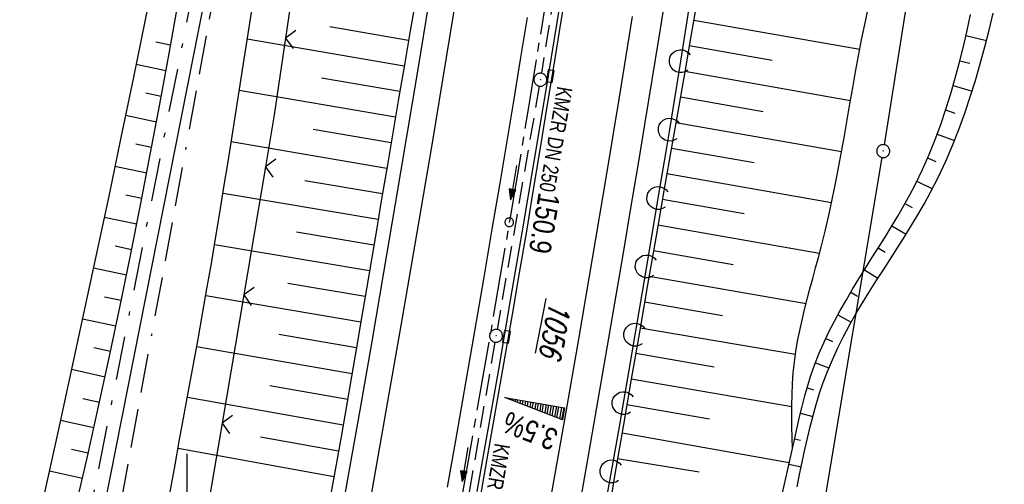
# Model space of a CAD drawing. Extents: x 510526 to 513920, y 467229 to 478797.
# Tile 268 of 467: x 511881 to 511994, y 474201 to 474255. Entities that reach past the tile are written whole.
import ezdxf

# ---------------------------------------------------------------- set-up
doc = ezdxf.new("R2010")
doc.units = 0
doc.header["$LTSCALE"] = 10
doc.header["$MEASUREMENT"] = 0
for name, pattern in [('ACAD_ISO16W100', [73, 15, -6.5, 15, -6.5, 15, -7, 1, -7]), ('ACHSE', [5.5, 4, -0.5, 0.5, -0.5]), ('LT00', [0]), ('LT08', [0.42, 0.2, -0.1, 0.02, -0.1]), ('STRICHLINIE2', [0.375, 0.25, -0.125])]:
    doc.linetypes.add(name, pattern=pattern)
doc.layers.get('0').update_dxf_attribs({"linetype": 'LT00'})
for name, color, linetype in [('-AX-020', 250, 'ACHSE'), ('-Halt-Pfeil', 4, 'LT00'), ('-Haltung', 182, 'STRICHLINIE2'), ('-Haltungsbeschriftung', 182, 'LT00'), ('-QUE-20O', 11, 'LT00'), ('-ST-20-1', 250, 'LT00'), ('BAB-KABEL', 220, 'ACAD_ISO16W100'), ('DFK_AB_FLNR', 7, 'Continuous'), ('DFK_AB_L', 21, 'LT00'), ('DFK_AB_P', 7, 'LT00'), ('GEMEINDEGRENZE', 3, 'LT08'), ('V91_AFBR_BAB', 250, 'LT00'), ('V91_BOESCH', 250, 'LT00'), ('V91_BOSCHUNG', 250, 'LT00'), ('V91_KA_PRUF', 182, 'LT00'), ('V91_LAERM', 11, 'LT00'), ('V91_LD_MARK', 2, 'LT00'), ('V91_RASTER', 250, 'LT00'), ('V91_RINNE', 182, 'LT00'), ('V91_SINKK', 182, 'LT00'), ('V91_ZAUN', 40, 'LT00')]:
    doc.layers.add(name, color=color, linetype=linetype)
doc.styles.add('Beschrift', font='ARIAL.TTF')
doc.styles.add('Haltungsbeschriftung', font='ARIAL.TTF', dxfattribs={"width": 0.75})
doc.styles.get("Standard").update_dxf_attribs({"font": 'romans.shx'})

# ---------------------------------------------------------------- blocks, each defined once
blk = doc.blocks.new('SYMB0003')
at = {"color": 0, "linetype": 'ByBlock'}
for p, q in [((-0.015712, 0), (0.010166, 0.012015)), ((0, -0.021257), (-0.015712, 0)), ((0.010166, 0.012015), (0, -0.021257))]:
    blk.add_line(p, q, dxfattribs=at)
for points in [[(-0.031395, 0.499013), (-0.093691, 0.491144), (-0.154509, 0.475528), (-0.21289, 0.452414), (-0.267913, 0.422164), (-0.318712, 0.385257), (-0.364484, 0.342274), (-0.404509, 0.293893), (-0.438154, 0.240877), (-0.464888, 0.184062), (-0.484292, 0.124345), (-0.496058, 0.062667), (-0.5, 0)], [(-0.5, 0), (-0.496058, -0.062667), (-0.484292, -0.124345), (-0.464888, -0.184062), (-0.438154, -0.240877), (-0.404509, -0.293893), (-0.364485, -0.342274), (-0.318712, -0.385257), (-0.267914, -0.422164), (-0.21289, -0.452414), (-0.154509, -0.475529), (-0.093691, -0.491144), (-0.031395, -0.499014), (0.031395, -0.499014)], [(0.5, 0), (0.496057, 0.062667), (0.484292, 0.124345), (0.464888, 0.184062), (0.438153, 0.240877), (0.404509, 0.293893), (0.364484, 0.342274), (0.318712, 0.385257), (0.267913, 0.422164), (0.21289, 0.452414), (0.154509, 0.475528), (0.093691, 0.491144), (0.031395, 0.499013), (-0.031395, 0.499013)], [(0.031395, -0.499014), (0.093691, -0.491144), (0.154509, -0.475529), (0.21289, -0.452414), (0.267914, -0.422164), (0.318712, -0.385257), (0.364485, -0.342274), (0.404509, -0.293893), (0.438154, -0.240877), (0.464889, -0.184062), (0.484292, -0.124345), (0.496058, -0.062667), (0.5, 0)]]:
    blk.add_lwpolyline(points, dxfattribs=at)
blk = doc.blocks.new('SYMB0002')
at = {"color": 0, "linetype": 'ByBlock'}
for points in [[(-0.031395, 0.499013), (-0.093691, 0.491144), (-0.154509, 0.475528), (-0.21289, 0.452414), (-0.267913, 0.422164), (-0.318712, 0.385257), (-0.364484, 0.342274), (-0.404509, 0.293893), (-0.438154, 0.240877), (-0.464888, 0.184062), (-0.484292, 0.124345), (-0.496058, 0.062667), (-0.5, 0)], [(-0.5, 0), (-0.496058, -0.062667), (-0.484292, -0.124345), (-0.464888, -0.184062), (-0.438154, -0.240877), (-0.404509, -0.293893), (-0.364485, -0.342274), (-0.318712, -0.385257), (-0.267914, -0.422164), (-0.21289, -0.452414), (-0.154509, -0.475529), (-0.093691, -0.491144), (-0.031395, -0.499014), (0.031395, -0.499014)], [(0.5, 0), (0.496057, 0.062667), (0.484292, 0.124345), (0.464888, 0.184062), (0.438153, 0.240877), (0.404509, 0.293893), (0.364484, 0.342274), (0.318712, 0.385257), (0.267913, 0.422164), (0.21289, 0.452414), (0.154509, 0.475528), (0.093691, 0.491144), (0.031395, 0.499013), (-0.031395, 0.499013)], [(0.031395, -0.499014), (0.093691, -0.491144), (0.154509, -0.475529), (0.21289, -0.452414), (0.267914, -0.422164), (0.318712, -0.385257), (0.364485, -0.342274), (0.404509, -0.293893), (0.438154, -0.240877), (0.464889, -0.184062), (0.484292, -0.124345), (0.496058, -0.062667), (0.5, 0)]]:
    blk.add_lwpolyline(points, dxfattribs=at)
blk = doc.blocks.new('SYMB0652')
at = {"color": 0, "linetype": 'ByBlock'}
blk.add_lwpolyline([(-0.15, -0.075), (0.15, -0.075), (0.15, 0.075), (-0.15, 0.075), (-0.15, -0.075)], dxfattribs=at)
blk = doc.blocks.new('SYMB0024')
at = {"color": 0, "linetype": 'ByBlock'}
for p, q in [((-0.5, 0.5), (0, 0)), ((0, 0), (0.5, 0.5))]:
    blk.add_line(p, q, dxfattribs=at)
blk = doc.blocks.new('SYMB7122')
at = {"color": 0, "linetype": 'ByBlock'}
for points in [[(-0.109975, -0.002365), (-0.106745, 0.026562), (-0.096041, 0.053629), (-0.078613, 0.076941), (-0.055681, 0.094866), (-0.028851, 0.106149), (0, 0.11)], [(0, 0.11), (0.028851, 0.106149), (0.055681, 0.094866), (0.078613, 0.076941), (0.096041, 0.053629), (0.106745, 0.026562), (0.109975, -0.002365)], [(-0.075234, -0.080249), (-0.093647, -0.057708), (-0.105504, -0.031126), (-0.109975, -0.002365)], [(0.109975, -0.002365), (0.105504, -0.031126), (0.093647, -0.057708), (0.075234, -0.080249)]]:
    blk.add_lwpolyline(points, dxfattribs=at)
blk = doc.blocks.new('SYMB0070')
at = {"color": 0, "linetype": 'ByBlock'}
for p, q in [((-0.5, 0), (0.2, 0)), ((0.5, 0), (0.2, 0.1)), ((0.2, 0.1), (0.2, 0)), ((0.468, 0), (0.21, 0.086)), ((0.21, 0.086), (0.21, -0.086)), ((0.21, -0.086), (0.468, 0)), ((0.22, -0.072), (0.437, 0)), ((0.23, -0.058), (0.405, 0)), ((0.24, -0.045), (0.374, 0)), ((0.342, 0), (0.25, 0.031)), ((0.25, 0.031), (0.25, -0.031)), ((0.25, -0.031), (0.342, 0)), ((0.26, -0.017), (0.31, 0)), ((0.27, -0.003), (0.279, 0))]:
    blk.add_line(p, q, dxfattribs=at)
for points in [[(0.2, 0), (0.2, -0.1), (0.5, 0)], [(0.437, 0), (0.22, 0.072), (0.22, -0.072)], [(0.405, 0), (0.23, 0.058), (0.23, -0.058)], [(0.374, 0), (0.24, 0.045), (0.24, -0.045)], [(0.31, 0), (0.26, 0.017), (0.26, -0.017)], [(0.279, 0), (0.27, 0.003), (0.27, -0.003)]]:
    blk.add_lwpolyline(points, dxfattribs=at)

msp = doc.modelspace()

# ---------------------------------------------------------------- linework, layer by layer
at = {"layer": '-AX-020', "ltscale": 0.2, "flags": 128}
msp.add_lwpolyline([(513881.72, 478796.97), (513877.87, 478787.35), (513870.37, 478768.8), (513862.79, 478750.28), (513855.14, 478731.79), (513847.41, 478713.32), (513839.61, 478694.89), (513831.74, 478676.49), (513823.79, 478658.13), (513815.77, 478639.79), (513807.68, 478621.49), (513799.51, 478603.22), (513791.27, 478584.98), (513782.96, 478566.77), (513774.58, 478548.6), (513766.12, 478530.46), (513757.59, 478512.36), (513748.99, 478494.29), (513740.31, 478476.25), (513731.57, 478458.25), (513722.75, 478440.29), (513713.86, 478422.36), (513704.9, 478404.46), (513695.86, 478386.6), (513686.76, 478368.78), (513677.58, 478351), (513668.34, 478333.25), (513659.02, 478315.54), (513649.63, 478297.86), (513640.17, 478280.23), (513630.64, 478262.63), (513621.04, 478245.07), (513611.37, 478227.54), (513601.63, 478210.06), (513591.82, 478192.62), (513586.74, 478183.65), (513576.83, 478166.26), (513566.85, 478148.92), (513556.8, 478131.61), (513546.69, 478114.34), (513536.51, 478097.1), (513526.28, 478079.91), (513515.99, 478062.74), (513505.64, 478045.61), (513495.23, 478028.52), (513484.78, 478011.45), (513474.27, 477994.42), (513463.71, 477977.42), (513453.11, 477960.45), (513442.46, 477943.5), (513431.76, 477926.59), (513421.03, 477909.7), (513410.25, 477892.84), (513399.43, 477876), (513388.58, 477859.18), (513377.69, 477842.39), (513366.77, 477825.62), (513355.82, 477808.87), (513344.83, 477792.14), (513333.82, 477775.43), (513322.78, 477758.74), (513311.72, 477742.06), (513300.63, 477725.4), (513289.52, 477708.75), (513278.39, 477692.12), (513267.24, 477675.5), (513256.08, 477658.89), (513244.9, 477642.29), (513233.71, 477625.7), (513222.5, 477609.12), (513211.29, 477592.54), (513200.07, 477575.97), (513188.84, 477559.41), (513177.6, 477542.84), (513166.37, 477526.28), (513154.8, 477509.24), (513142.5, 477491.11), (513130.2, 477472.99), (513117.9, 477454.86), (513105.61, 477436.73), (513093.33, 477418.59), (513081.06, 477400.44), (513068.81, 477382.28), (513056.57, 477364.12), (513044.34, 477345.94), (513032.14, 477327.75), (513019.96, 477309.55), (513007.8, 477291.33), (512995.67, 477273.09), (512983.57, 477254.83), (512971.49, 477236.55), (512959.45, 477218.25), (512947.45, 477199.93), (512935.48, 477181.58), (512923.55, 477163.21), (512911.66, 477144.81), (512899.82, 477126.38), (512888.03, 477107.93), (512876.28, 477089.44), (512864.58, 477070.92), (512852.94, 477052.36), (512841.35, 477033.77), (512829.82, 477015.15), (512818.35, 476996.49), (512806.94, 476977.79), (512795.6, 476959.05), (512789.64, 476949.14), (512778.41, 476930.34), (512767.24, 476911.5), (512756.13, 476892.61), (512745.1, 476873.69), (512734.14, 476854.72), (512723.25, 476835.72), (512712.42, 476816.68), (512701.67, 476797.59), (512690.98, 476778.47), (512680.37, 476759.31), (512669.82, 476740.11), (512659.35, 476720.87), (512648.95, 476701.6), (512638.61, 476682.28), (512628.35, 476662.93), (512618.16, 476643.54), (512608.04, 476624.11), (512597.99, 476604.65), (512588.01, 476585.15), (512578.1, 476565.61), (512568.26, 476546.04), (512558.5, 476526.43), (512548.8, 476506.79), (512539.18, 476487.11), (512529.63, 476467.4), (512520.15, 476447.65), (512510.75, 476427.87), (512501.42, 476408.05), (512492.16, 476388.2), (512482.97, 476368.31), (512473.85, 476348.4), (512464.81, 476328.44), (512455.84, 476308.46), (512446.94, 476288.44), (512438.12, 476268.39), (512429.37, 476248.31), (512420.69, 476228.2), (512412.09, 476208.05), (512403.56, 476187.88), (512395.11, 476167.67), (512386.72, 476147.43), (512378.42, 476127.17), (512370.18, 476106.87), (512362.02, 476086.54), (512353.94, 476066.18), (512345.92, 476045.79), (512337.99, 476025.38), (512330.13, 476004.93), (512322.34, 475984.46), (512314.63, 475963.96), (512306.99, 475943.43), (512299.43, 475922.87), (512291.94, 475902.28), (512284.53, 475881.67), (512277.19, 475861.03), (512269.93, 475840.36), (512262.74, 475819.67), (512255.63, 475798.95), (512248.6, 475778.21), (512241.64, 475757.44), (512234.76, 475736.64), (512227.95, 475715.82), (512221.22, 475694.97), (512214.57, 475674.11), (512207.99, 475653.21), (512201.49, 475632.29), (512200.13, 475627.89), (512194.28, 475608.79), (512188.5, 475589.67), (512182.78, 475570.54), (512177.14, 475551.38), (512171.56, 475532.2), (512166.05, 475513.01), (512160.62, 475493.79), (512155.26, 475474.55), (512149.97, 475455.29), (512148.09, 475448.36), (512142.91, 475429.07), (512137.8, 475409.77), (512132.78, 475390.44), (512127.83, 475371.09), (512122.96, 475351.72), (512118.16, 475332.33), (512113.45, 475312.92), (512108.81, 475293.5), (512104.25, 475274.06), (512099.76, 475254.59), (512095.36, 475235.11), (512091.03, 475215.62), (512086.78, 475196.1), (512082.61, 475176.57), (512078.52, 475157.02), (512074.51, 475137.46), (512070.57, 475117.88), (512066.72, 475098.28), (512063.24, 475080.25), (512059.53, 475060.62), (512055.9, 475040.98), (512052.34, 475021.33), (512048.86, 475001.67), (512045.44, 474981.99), (512042.08, 474962.3), (512038.79, 474942.6), (512035.56, 474922.89), (512032.39, 474903.18), (512029.27, 474883.45), (512026.2, 474863.71), (512023.18, 474843.97), (512020.21, 474824.22), (512017.28, 474804.47), (512014.39, 474784.7), (512011.54, 474764.94), (512008.73, 474745.16), (512005.95, 474725.39), (512003.2, 474705.61), (512000.47, 474685.82), (511997.78, 474666.03), (511995.1, 474646.24), (511992.44, 474626.45), (511989.8, 474606.65), (511987.17, 474586.85), (511984.55, 474567.05), (511981.94, 474547.25), (511979.34, 474527.45), (511976.74, 474507.69), (511975.13, 474495.38), (511973.48, 474482.82), (511971.82, 474470.25), (511970.17, 474457.69), (511968.51, 474445.13), (511966.84, 474432.57), (511965.15, 474420.02), (511963.46, 474407.46), (511961.75, 474394.91), (511960.03, 474382.35), (511958.28, 474369.81), (511956.52, 474357.26), (511954.73, 474344.72), (511952.92, 474332.18), (511951.08, 474319.64), (511949.21, 474307.11), (511947.31, 474294.58), (511945.38, 474282.06), (511943.41, 474269.55), (511941.4, 474257.04), (511939.35, 474244.53), (511937.27, 474232.04), (511935.14, 474219.55), (511932.96, 474207.07), (511930.74, 474194.59), (511928.46, 474182.13), (511926.14, 474169.68), (511923.76, 474157.23), (511921.32, 474144.8), (511918.83, 474132.38), (511916.28, 474119.97), (511913.66, 474107.57), (511910.98, 474095.19), (511908.24, 474082.82), (511905.43, 474070.46), (511902.54, 474058.13), (511899.59, 474045.81), (511896.56, 474033.5), (511893.47, 474021.26), (511890.29, 474009), (511887.03, 473996.75), (511883.7, 473984.53), (511880.29, 473972.33), (511876.8, 473960.15), (511873.23, 473947.99), (511869.59, 473935.86), (511865.87, 473923.74), (511862.08, 473911.66), (511858.21, 473899.59), (511854.26, 473887.55), (511850.24, 473875.54), (511846.14, 473863.55), (511841.96, 473851.59), (511837.71, 473839.65), (511833.39, 473827.75), (511828.99, 473815.86), (511824.51, 473804.01), (511819.96, 473792.19), (511815.33, 473780.39), (511810.64, 473768.63), (511805.86, 473756.89), (511801.02, 473745.18), (511796.09, 473733.51), (511791.1, 473721.87), (511786.03, 473710.25), (511780.89, 473698.68), (511775.67, 473687.13), (511770.39, 473675.61), (511765.03, 473664.13), (511759.6, 473652.69), (511754.09, 473641.28), (511748.51, 473629.9), (511742.87, 473618.56), (511737.15, 473607.25), (511731.36, 473595.99), (511725.49, 473584.75), (511719.56, 473573.56), (511713.56, 473562.4), (511707.48, 473551.28), (511701.34, 473540.2), (511695.13, 473529.16), (511688.84, 473518.16), (511682.49, 473507.2), (511676.07, 473496.28), (511669.58, 473485.39), (511663.02, 473474.55), (511656.39, 473463.76), (511649.7, 473453), (511642.94, 473442.29), (511636.1, 473431.62), (511629.21, 473420.99), (511622.24, 473410.41), (511615.21, 473399.87), (511608.11, 473389.37), (511600.95, 473378.92), (511593.72, 473368.52), (511586.42, 473358.16), (511579.06, 473347.85), (511571.64, 473337.58), (511564.15, 473327.36), (511556.59, 473317.19), (511548.97, 473307.07), (511541.29, 473297), (511533.54, 473286.97), (511525.74, 473276.99), (511517.86, 473267.07), (511509.93, 473257.19), (511501.93, 473247.36), (511493.87, 473237.58), (511485.75, 473227.86), (511477.57, 473218.19), (511475.55, 473215.81), (511467.29, 473206.2), (511458.98, 473196.64), (511450.61, 473187.13), (511442.18, 473177.67), (511433.71, 473168.25), (511425.19, 473158.87), (511416.62, 473149.54), (511408.01, 473140.24), (511399.37, 473130.98), (511390.68, 473121.76), (511381.96, 473112.57), (511373.2, 473103.41), (511364.42, 473094.28), (511355.61, 473085.17), (511346.77, 473076.1), (511337.91, 473067.04), (511329.03, 473058), (511320.13, 473048.99), (511311.22, 473039.98), (511302.29, 473031), (511293.34, 473022.02), (511284.39, 473013.05), (511275.44, 473004.09), (511266.47, 472995.14), (511255.91, 472984.59), (511236.79, 472965.5), (511230.18, 472958.9), (511223.57, 472952.29), (511216.96, 472945.68), (511210.37, 472939.06), (511203.78, 472932.43), (511197.22, 472925.79), (511190.66, 472919.13), (511184.13, 472912.44), (511177.62, 472905.74), (511171.14, 472899.01), (511164.68, 472892.25), (511158.26, 472885.46), (511151.88, 472878.64), (511145.53, 472871.79), (511139.22, 472864.89), (511132.96, 472857.96), (511126.75, 472850.98), (511120.58, 472843.95), (511114.48, 472836.88), (511109.32, 472830.82), (511103.32, 472823.65), (511097.39, 472816.44), (511091.51, 472809.17), (511085.7, 472801.85), (511079.95, 472794.49), (511074.26, 472787.07), (511068.64, 472779.61), (511063.08, 472772.1), (511057.59, 472764.54), (511052.16, 472756.93), (511046.8, 472749.28), (511041.5, 472741.58), (511036.27, 472733.84), (511031.1, 472726.05), (511026.01, 472718.22), (511020.98, 472710.35), (511016.01, 472702.43), (511011.12, 472694.47), (511006.29, 472686.47), (511001.53, 472678.43), (510996.84, 472670.35), (510992.22, 472662.22), (510987.67, 472654.06), (510983.19, 472645.86), (510978.78, 472637.62), (510974.44, 472629.35), (510970.17, 472621.04), (510965.98, 472612.69), (510961.85, 472604.3), (510957.8, 472595.88), (510953.82, 472587.43), (510949.91, 472578.94), (510946.07, 472570.42), (510942.31, 472561.87), (510938.62, 472553.28), (510935.01, 472544.67), (510931.46, 472536.02), (510928, 472527.34), (510924.6, 472518.64), (510921.29, 472509.9), (510918.04, 472501.14), (510914.87, 472492.35), (510911.78, 472483.53), (510908.76, 472474.69), (510905.82, 472465.82), (510902.96, 472456.92), (510900.17, 472448), (510897.45, 472439.06), (510894.82, 472430.1), (510892.26, 472421.11), (510889.78, 472412.1), (510887.37, 472403.07), (510885.04, 472394.02), (510882.79, 472384.95), (510880.62, 472375.87), (510878.53, 472366.76), (510876.51, 472357.64), (510874.57, 472348.49), (510872.71, 472339.34), (510870.93, 472330.16), (510869.23, 472320.98), (510867.6, 472311.77), (510866.06, 472302.56), (510864.59, 472293.33), (510863.2, 472284.09), (510861.89, 472274.84), (510860.67, 472265.57), (510859.52, 472256.3), (510858.45, 472247.02), (510857.45, 472237.73), (510856.54, 472228.43), (510855.71, 472219.12), (510854.96, 472209.81), (510854.29, 472200.49), (510853.7, 472191.16), (510853.18, 472181.83), (510852.75, 472172.5), (510852.4, 472163.16), (510852.13, 472153.82), (510851.93, 472144.48), (510851.82, 472135.13), (510851.79, 472125.79), (510851.84, 472116.44), (510851.96, 472107.1), (510852.01, 472104.71), (510852.24, 472095.37), (510852.54, 472086.03), (510852.93, 472076.69), (510853.39, 472067.36), (510853.92, 472058.03), (510854.53, 472048.71), (510855.21, 472039.39), (510855.96, 472030.07), (510856.78, 472020.77), (510857.67, 472011.46), (510858.63, 472002.17), (510859.65, 471992.88), (510860.73, 471983.6), (510861.88, 471974.33), (510863.09, 471965.06), (510864.36, 471955.8), (510865.69, 471946.55), (510867.08, 471937.31), (510868.53, 471928.08), (510870.02, 471918.86), (510871.58, 471909.64), (510873.18, 471900.44), (510874.84, 471891.24), (510876.54, 471882.05), (510878.3, 471872.88), (510880.1, 471863.71), (510881.95, 471854.55), (510883.84, 471845.4), (510885.78, 471836.26), (510887.76, 471827.12), (510889.78, 471818), (510891.83, 471808.88), (510893.93, 471799.78), (510896.06, 471790.68), (510898.23, 471781.59), (510900.44, 471772.51), (510902.67, 471763.44), (510904.94, 471754.37), (510907.24, 471745.32), (510909.57, 471736.27), (510911.93, 471727.22), (510914.31, 471718.19), (510916.72, 471709.16), (510919.15, 471700.14), (510921.61, 471691.12), (510924.09, 471682.11), (510926.59, 471673.11), (510929.1, 471664.11), (510931.64, 471655.12), (510934.19, 471646.13), (510936.76, 471637.14), (510939.34, 471628.16), (510941.94, 471619.19), (510944.55, 471610.22), (510947.17, 471601.25), (510949.8, 471592.28), (510952.43, 471583.31), (510955.08, 471574.35), (510957.73, 471565.39), (510960.38, 471556.43), (510963.04, 471547.47), (510967.7, 471531.77), (510970.25, 471523.2), (510975.26, 471506.32), (510980.27, 471489.44), (510985.27, 471472.57), (510990.27, 471455.68), (510995.25, 471438.8), (511000.21, 471421.91), (511005.16, 471405.01), (511010.09, 471388.11), (511014.99, 471371.2), (511019.86, 471354.28), (511024.7, 471337.36), (511029.51, 471320.42), (511034.28, 471303.47), (511039.01, 471286.52), (511043.7, 471269.55), (511048.34, 471252.56), (511052.93, 471235.57), (511057.46, 471218.56), (511061.95, 471201.53), (511066.37, 471184.49), (511070.73, 471167.43), (511075.02, 471150.36), (511079.24, 471133.27), (511083.39, 471116.16), (511086.57, 471102.84), (511090.59, 471085.7), (511094.53, 471068.54), (511098.39, 471051.37), (511102.17, 471034.17), (511105.87, 471016.96), (511109.5, 470999.73), (511113.05, 470982.49), (511116.52, 470965.23), (511119.91, 470947.95), (511123.22, 470930.66), (511126.45, 470913.36), (511129.61, 470896.04), (511132.69, 470878.7), (511135.68, 470861.35), (511138.6, 470843.99), (511141.44, 470826.62), (511144.2, 470809.23), (511146.88, 470791.83), (511149.49, 470774.42), (511152.01, 470757), (511154.45, 470739.56), (511156.82, 470722.12), (511159.1, 470704.66), (511161.31, 470687.19), (511163.44, 470669.72), (511165.49, 470652.23), (511165.64, 470650.9), (511167.87, 470631.02), (511170.03, 470611.14), (511172.1, 470591.25), (511174.1, 470571.35), (511176.01, 470551.44), (511177.85, 470531.52), (511179.53, 470512.55), (511180.88, 470496.34), (511182.16, 470480.14), (511183.36, 470463.92), (511184.48, 470447.7), (511185.52, 470431.48), (511186.48, 470415.25), (511187.36, 470399.01), (511188.16, 470382.77), (511188.88, 470366.53), (511189.52, 470350.29), (511190.08, 470334.04), (511190.56, 470317.79), (511190.96, 470301.53), (511191.28, 470285.28), (511191.52, 470269.02), (511191.68, 470252.76), (511191.76, 470236.51), (511191.77, 470220.25), (511191.69, 470203.99), (511191.53, 470187.73), (511191.29, 470171.47), (511191.24, 470169.01), (511190.91, 470152.75), (511190.5, 470136.5), (511190.02, 470120.25), (511189.47, 470104), (511188.85, 470087.75), (511188.17, 470071.51), (511187.43, 470055.27), (511186.63, 470039.03), (511185.78, 470022.79), (511184.88, 470006.56), (511183.93, 469990.33), (511182.94, 469974.1), (511181.91, 469957.87), (511180.85, 469941.65), (511179.74, 469925.43), (511178.61, 469909.21), (511177.46, 469892.99), (511176.28, 469876.78), (511175.08, 469860.56), (511173.86, 469844.35), (511172.63, 469828.14), (511171.39, 469811.93), (511170.14, 469795.72), (511168.85, 469778.99), (511030.96, 467993.35), (511029.42, 467973.41), (511027.88, 467953.47), (511026.35, 467933.52), (511024.83, 467913.58), (511023.32, 467893.64), (511021.83, 467873.7), (511020.35, 467853.75), (511018.9, 467833.8), (511017.47, 467813.85), (511016.06, 467793.9), (511014.69, 467773.95), (511013.35, 467754), (511012.05, 467734.04), (511010.78, 467714.08), (511009.56, 467694.12), (511008.38, 467674.15), (511007.25, 467654.18), (511006.18, 467634.21), (511005.15, 467614.24), (511004.19, 467594.26), (511003.28, 467574.28), (511002.44, 467554.3), (511001.67, 467534.31), (511000.96, 467514.33), (511000.33, 467494.34), (510999.77, 467474.34), (510999.56, 467465.71), (510999.11, 467445.71), (510998.75, 467425.72), (510998.46, 467405.72), (510998.26, 467385.72), (510998.14, 467365.72), (510998.09, 467345.72), (510998.13, 467325.72), (510998.24, 467305.72), (510998.44, 467285.72), (510998.71, 467265.72), (510999.07, 467245.73), (510999.43, 467229.16)], dxfattribs=at)
at = {"layer": '-Haltung'}
for p, q in [((511945.33, 474276.65), (511940.92, 474248.89)), ((511940.67, 474247.41), (511935.8, 474219.34)), ((511935.55, 474217.86), (511930.63, 474189.32))]:
    msp.add_line(p, q, dxfattribs=at)
at = {"layer": '-QUE-20O'}
for p, q in [((511936.74, 474211.48), (511936.73, 474211.47)), ((511937.02, 474211.36), (511937.03, 474211.43)), ((511937.33, 474211.38), (511937.3, 474211.25)), ((511937.59, 474211.14), (511937.62, 474211.33)), ((511937.92, 474211.28), (511937.87, 474211.03)), ((511938.16, 474210.92), (511938.21, 474211.22)), ((511938.51, 474211.17), (511938.44, 474210.81)), ((511938.73, 474210.7), (511938.8, 474211.12)), ((511939.1, 474211.07), (511939.01, 474210.59)), ((511939.3, 474210.48), (511939.39, 474211.02)), ((511939.69, 474210.97), (511939.59, 474210.36)), ((511939.87, 474210.25), (511939.99, 474210.91)), ((511940.28, 474210.86), (511940.16, 474210.14)), ((511940.44, 474210.03), (511940.58, 474210.81)), ((511940.87, 474210.76), (511940.73, 474209.92)), ((511941.01, 474209.81), (511941.17, 474210.71)), ((511941.46, 474210.66), (511941.3, 474209.7)), ((511941.58, 474209.59), (511941.76, 474210.6)), ((511942.05, 474210.55), (511941.87, 474209.48)), ((511942.15, 474209.37), (511942.35, 474210.5)), ((511942.65, 474210.45), (511942.44, 474209.26)), ((511942.72, 474209.15), (511942.94, 474210.4)), ((511943.24, 474210.35), (511943.01, 474209.04)), ((511943.29, 474208.92), (511943.53, 474210.29))]:
    msp.add_line(p, q, dxfattribs=at)
msp.add_lwpolyline([(511943.34, 474208.91), (511936.68, 474211.49), (511943.58, 474210.29), (511943.34, 474208.91)], dxfattribs=at)
at = {"layer": 'BAB-KABEL', "ltscale": 0.03, "flags": 128}
msp.add_lwpolyline([(513339.84, 477816.32), (513312.27, 477774.65), (513284.67, 477733), (513252.5, 477694.41), (513223.88, 477653.5), (513195.8, 477612.12), (513167.63, 477570.87), (513139.88, 477529.3), (513111.79, 477487.92), (513083.81, 477446.45), (513055.84, 477404.98), (513022.49, 477355.03), (513000.51, 477321.52), (512973.12, 477279.62), (512945.42, 477237.87), (512917.58, 477196.22), (512879.16, 477137.5), (512858.34, 477103.22), (512837.39, 477068.95), (512811.45, 477026.06), (512784.2, 476983.9), (512756.65, 476941.56), (512731.12, 476898.63), (512706.39, 476854.96), (512681.95, 476811.1), (512658.87, 476770.39), (512633.74, 476723.05), (512609.82, 476678.97), (512586.03, 476634.72), (512574.46, 476609.04), (512565.77, 476584.24), (512545.21, 476542.92), (512523.45, 476497.74), (512501.77, 476452.47), (512480.25, 476407.17), (512458.85, 476361.79), (512438.56, 476315.94), (512418.18, 476270.12), (512378.72, 476177.83), (512359.89, 476131.36), (512341.35, 476084.78), (512322.58, 476038.31), (512304.82, 475991.34), (512287.68, 475944.24), (512270.28, 475897.17), (512254.12, 475849.7), (512237.77, 475802.28), (512221.53, 475754.82), (512205.86, 475707.19), (512190.78, 475659.38), (512175.78, 475611.52), (512161.52, 475563.42), (512145.69, 475515.8), (512137.73, 475496.07), (512130.63, 475467.92), (512119.03, 475418.91), (512105.58, 475370.55), (512100.73, 475351.1), (512084.18, 475320.51), (512082.62, 475318.67), (512071.99, 475296.24), (512062.06, 475264.37), (512059.32, 475232.9), (512061.87, 475193.18), (512054.82, 475143.1), (512045.69, 475099.99), (512036.29, 475050.9), (512027.27, 475001.72), (512018.22, 474952.55), (512008.9, 474903.42), (512000.14, 474854.23), (511992.36, 474804.85), (511985.27, 474755.37), (511977.39, 474700.85), (511969.41, 474646.42), (511966.53, 474615.2), (511972.8, 474604.79), (511970.05, 474596.16), (511959.57, 474586.37), (511941.91, 474517.48), (511936.85, 474477.77), (511926.66, 474399.73), (511919.97, 474355.38), (511910.09, 474296.61), (511899.45, 474238.13), (511883.78, 474152.68), (511870.29, 474094), (511857.13, 474053.88), (511852.78, 474012.45), (511853.17, 473966.86), (511852.49, 473957.15), (511851.31, 473949.66), (511841.69, 473942.06), (511825.82, 473895.23), (511826.65, 473894.12), (511810.9, 473851.95), (511793.57, 473805.03), (511775.28, 473758.36), (511755.12, 473712.47), (511734.05, 473667.01), (511712.23, 473621.97), (511689.5, 473577.27), (511665.16, 473533.5), (511639.85, 473490.24), (511612.91, 473448.14), (511601.59, 473431.81), (511558.05, 473366.07), (511514.89, 473306.01), (511484.06, 473267.45), (511450.63, 473224.7), (511393.07, 473164.53), (511363.02, 473132.87), (511308.52, 473076.45), (511275.57, 473040.36), (511243.01, 473009.33), (511235.22, 472986.05), (511231.03, 472981.06), (511075.99, 472813.11), (511070.24, 472807.3), (511057.8, 472797.51), (511038.03, 472769.96), (511010.69, 472730.53), (510983.88, 472687.19), (510959.58, 472643.76), (510934.3, 472604.33), (510904.8, 472574.33), (510913.91, 472558.29), (510911.7, 472550.67), (510911.23, 472549.24), (510895.97, 472514.71), (510882.66, 472477.92), (510872.4, 472460.75), (510857.5, 472432.35), (510836.1, 472381.12), (510836.28, 472368.89), (510832.94, 472355.97), (510830.18, 472332.03), (510848.22, 472325.54), (510838.51, 472271.42), (510831.97, 472215.43), (510830.7, 472169.39), (510828.83, 472118.66), (510829.08, 472067.62), (510833.95, 472011.74), (510842.44, 471951.44), (510849.98, 471906.34), (510856.18, 471866.27), (510867.23, 471812.82), (510879.85, 471762.88), (510891.51, 471713.81), (510903.79, 471665.07), (510916.06, 471616.28), (510929.64, 471568.08), (510950.96, 471501.37), (510971.61, 471429.82), (510974.35, 471422.76), (510989.55, 471366.87), (511004.5, 471314.2), (511016.36, 471270.84), (511026.28, 471232.42), (511039.24, 471184.15), (511056.6, 471116.88), (511065.91, 471078.27), (511077.6, 471030.01), (511089.22, 470981.62), (511098.91, 470932.89), (511107.16, 470884.03), (511116.15, 470835.04), (511125.08, 470786.06), (511133.15, 470736.97), (511137.3, 470706.32), (511129.89, 470689.71), (511129.54, 470684.61), (511132.44, 470671.58), (511143.11, 470670.95), (511145.78, 470638.26), (511151.08, 470588.89), (511155.98, 470539.42), (511159.51, 470489.78), (511162.63, 470440.14), (511165.94, 470390.62), (511167.84, 470340.94), (511167.81, 470291.24), (511167.77, 470272.42), (511169.19, 470243.96), (511168.97, 470223.34), (511163.73, 470203.87), (511151.46, 470170.12), (511152.4, 470145.76), (511161.63, 470107.32), (511162.26, 470078.65), (511157.08, 470021.39), (511153.97, 469975.78), (511150.23, 469924.11), (511146.61, 469878.37), (511141.04, 469826.73), (511133.85, 469745.04), (511131.82, 469700.02), (511128.93, 469655.17), (511125.19, 469595.29), (511130.66, 469554.69), (511130.4, 469544.67), (511121.69, 469477.4)], dxfattribs=at)
at = {"layer": 'DFK_AB_L'}
for p, q in [((512010.18, 474427.85), (511980.52, 474240.65)), ((511903.4, 474264.53), (511885.02, 474171.54)), ((511957.76, 474104.31), (511980.28, 474239.17))]:
    msp.add_line(p, q, dxfattribs=at)
at = {"layer": 'GEMEINDEGRENZE', "ltscale": 2.5, "flags": 128}
msp.add_lwpolyline([(512449.04, 475402.04), (512420.18, 475407.56), (512394.81, 475414.05), (512349.27, 475430.89), (512332.55, 475438.84), (512267.81, 475490.73), (512251.31, 475522.19), (512242.37, 475555.3), (512229.97, 475584.98), (512227.01, 475610.4), (512238.86, 475661.14), (512275.55, 475791.69), (512297.96, 475860.4), (512299.32, 475864.34), (512322.1, 475898.59), (512340.39, 475931.96), (512366.59, 476019.31), (512318.09, 476028.59), (512312.28, 476031.12), (512305.69, 476033.81), (512287.82, 475996.96), (512243.16, 475928.69), (512232.75, 475919.29), (512200.58, 475820.9), (512193.73, 475799.02), (512174.8, 475704.06), (512153.08, 475591.51), (512137.53, 475520.72), (512131.52, 475505.41), (512079.51, 475365.74), (512045.16, 475285.06), (511996.85, 475193.51), (511968.58, 475139.95), (511923.93, 475031.14), (511909.15, 474966.23), (511901.23, 474898.74), (511940.21, 474729.59), (511948.11, 474671.17), (511959.93, 474649.28), (511949.37, 474579.35), (511923.59, 474424.01), (511922.29, 474397.28), (511902.07, 474265.53), (511883.42, 474171.19), (511840.83, 474046.67), (511811.06, 474002.19), (511789.86, 473974.02), (511738.64, 473910.57), (511734.93, 473905.97), (511711.9, 473880.46), (511676.78, 473841.54), (511661.06, 473825.37), (511656.15, 473820.18), (511647.79, 473811.31), (511604.86, 473771.83), (511589.09, 473758.2), (511554.15, 473690.45), (511530.62, 473670.04), (511510.61, 473640.16), (511417.15, 473647.45), (511399.93, 473617.63), (511399.3, 473598.99), (511391.57, 473572.16), (511385.53, 473532.59), (511382.42, 473506.57), (511379.56, 473490.69), (511376.76, 473467.53), (511377.2, 473446.76), (511375.16, 473429.8), (511374.8, 473404.87), (511375.41, 473387.27), (511377.46, 473378.27), (511379.75, 473364.15), (511381.83, 473342.87), (511384.51, 473307.86), (511383.01, 473292.21), (511378.94, 473272.5), (511363.92, 473241.63), (511343.54, 473221.82), (511333.86, 473218.85), (511320.58, 473208.55), (511312.84, 473198.8), (511304.61, 473186.13), (511295.34, 473174.25), (511276.67, 473143.26), (511247.06, 473107.83), (511220.15, 473075.52), (511209.96, 473060.18), (511192.69, 473040.29), (511159.71, 473009.47), (511137.79, 472985.62), (511138.23, 472997.66), (511133.95, 473001.3), (511127.75, 472996.4), (511117.54, 472978.81), (511095.45, 472960.68), (511068.72, 472945.37), (511062.62, 472935.67), (511054.27, 472932.27), (511004.99, 472918.68), (510993.39, 472905.55), (510985.6, 472889.86), (510969.16, 472866.89), (510956.82, 472847.22), (510952.63, 472840.3), (510942.14, 472834.76), (510925.19, 472825.03), (510922.97, 472827.25), (510875.46, 472874.79), (510825.13, 472925.2), (510821.3, 472929.06), (510869.78, 472985.54), (510927.92, 473053.12), (510935.97, 473062.47), (510982.9, 473117.01), (510983.35, 473117.61), (510990.27, 473126.7), (510995.26, 473137.2), (510997.98, 473148.98), (510999.63, 473159.45), (511014.29, 473252.43)], dxfattribs=at)
at = {"layer": 'V91_AFBR_BAB'}
for points in [[(511955.44, 474259.1), (511954.47, 474253.08), (511953.66, 474248.14), (511952.85, 474243.2), (511952.04, 474238.26), (511951.22, 474233.33), (511950.39, 474228.39), (511949.37, 474222.37), (511948.33, 474216.35), (511947.29, 474210.33), (511946.24, 474204.32), (511945.39, 474199.52)], [(511899.3, 474104.44), (511900.99, 474112.31), (511901.98, 474116.99), (511902.97, 474121.67), (511903.94, 474126.35), (511904.91, 474131.03), (511905.86, 474135.71), (511907.09, 474141.78), (511908.31, 474147.85), (511909.52, 474153.92), (511910.71, 474160), (511912.32, 474168.34), (511913.91, 474176.7), (511915.47, 474185.05), (511916.62, 474191.29), (511917.75, 474197.54), (511918.87, 474203.78), (511919.98, 474210.03), (511921.36, 474217.96), (511922.73, 474225.9), (511924.08, 474233.83), (511925.39, 474241.6), (511926.68, 474249.38), (511927.95, 474257.15)]]:
    msp.add_lwpolyline(points, dxfattribs=at)
at = {"layer": 'V91_AFBR_BAB', "color": 0}
msp.add_lwpolyline([(511939.27, 474255.34), (511938.48, 474250.5), (511937.68, 474245.66), (511936.88, 474240.82), (511936.07, 474235.99), (511935.25, 474231.15), (511934.23, 474225.15), (511933.2, 474219.15), (511932.16, 474213.16), (511931.11, 474207.16), (511930.03, 474201.12)], dxfattribs=at)
at = {"layer": 'V91_BOESCH'}
for points in [[(511910.85, 474342.17), (511909.36, 474332.65), (511907.82, 474323.14), (511906.67, 474316.31), (511905.5, 474309.48), (511904.29, 474302.66), (511903.06, 474295.85), (511901.8, 474289.04), (511900.52, 474282.24), (511899.21, 474275.43), (511897.88, 474268.64), (511896.53, 474261.85), (511895.16, 474255.06), (511893.77, 474248.27), (511892.36, 474241.49), (511890.94, 474234.71), (511889.5, 474227.93), (511888.05, 474221.16), (511886.58, 474214.39), (511885.1, 474207.62), (511883.62, 474200.86), (511882.12, 474194.09), (511880.62, 474187.33)], [(511926.44, 474257.72), (511925.77, 474253.8), (511925.1, 474249.88), (511924.43, 474245.95), (511923.76, 474242.03), (511923.09, 474238.11), (511922.43, 474234.19), (511921.86, 474230.8), (511921.29, 474227.42), (511920.72, 474224.04), (511920.15, 474220.66), (511919.58, 474217.27), (511919, 474213.89), (511918.42, 474210.51), (511917.78, 474206.93), (511917.14, 474203.35), (511916.49, 474199.77)], [(511879.81, 474170.16), (511881.37, 474175.88), (511882.88, 474181.62), (511884.34, 474187.37), (511885.76, 474193.13), (511887.14, 474198.9), (511888.48, 474204.67), (511889.77, 474210.46), (511891.04, 474216.25), (511892.26, 474222.06), (511893.45, 474227.87), (511894.61, 474233.69), (511895.74, 474239.51), (511896.84, 474245.34), (511897.91, 474251.18), (511898.95, 474257.03)], [(511898.06, 474200.59), (511898.62, 474203.73), (511899.14, 474206.63), (511899.67, 474209.53), (511900.2, 474212.43), (511900.73, 474215.33), (511901.26, 474218.23), (511901.78, 474221.13), (511902.29, 474224.03), (511902.8, 474226.93), (511903.29, 474229.84), (511903.78, 474232.79), (511904.26, 474235.74), (511904.73, 474238.69), (511905.2, 474241.65), (511905.66, 474244.6), (511906.12, 474247.55), (511906.58, 474250.51), (511907.04, 474253.46), (511907.5, 474256.42)], [(511958.91, 474257.32), (511958.19, 474253.18), (511957.47, 474249.05), (511956.75, 474244.91), (511956.02, 474240.78), (511955.07, 474235.34), (511954.12, 474229.91), (511953.18, 474224.47), (511952.24, 474219.03), (511951.3, 474213.59), (511950.36, 474208.15), (511949.87, 474205.28), (511949.38, 474202.42), (511948.89, 474199.56)], [(511969.91, 474205.59), (511969.88, 474206.84), (511969.85, 474208.09), (511969.84, 474209.34), (511969.85, 474210.59), (511969.87, 474211.84), (511969.93, 474213.08), (511970.01, 474214.32), (511970.14, 474215.55), (511970.31, 474216.78), (511970.51, 474217.99), (511970.75, 474219.2), (511971.02, 474220.41), (511971.31, 474221.62), (511971.62, 474222.82), (511971.94, 474224.03), (511972.27, 474225.23), (511972.59, 474226.43), (511972.92, 474227.63), (511973.23, 474228.84), (511973.68, 474230.66), (511974.11, 474232.49), (511974.5, 474234.32), (511974.88, 474236.16), (511975.23, 474238), (511975.58, 474239.84), (511975.91, 474241.68), (511976.24, 474243.53), (511976.56, 474245.37), (511976.88, 474247.22), (511977.21, 474249.06), (511977.55, 474250.9), (511977.9, 474252.74), (511978.37, 474255.07), (511978.86, 474257.39)], [(511968.77, 474200.47), (511969.34, 474203.02), (511969.91, 474205.59), (511970.18, 474206.81), (511970.45, 474208.03), (511970.73, 474209.25), (511971.02, 474210.46), (511971.34, 474211.67), (511971.68, 474212.86), (511972.05, 474214.04), (511972.46, 474215.21), (511972.97, 474216.51), (511973.52, 474217.79), (511974.13, 474219.06), (511974.77, 474220.31), (511975.44, 474221.54), (511976.14, 474222.77), (511976.86, 474223.98), (511977.59, 474225.19), (511978.34, 474226.4), (511979.1, 474227.6), (511979.85, 474228.8), (511980.61, 474230), (511981.35, 474231.21), (511982.08, 474232.42), (511982.78, 474233.64), (511983.46, 474234.87), (511984.12, 474236.11), (511984.93, 474237.8), (511985.69, 474239.51), (511986.39, 474241.24), (511987.04, 474242.99), (511987.64, 474244.76), (511988.2, 474246.55), (511988.71, 474248.35), (511989.2, 474250.17), (511989.65, 474252), (511990.08, 474253.84), (511990.48, 474255.69)], [(511970.44, 474201.17), (511970.73, 474202.6), (511971.03, 474204.04), (511971.34, 474205.48), (511971.64, 474206.79), (511971.95, 474208.1), (511972.29, 474209.4), (511972.65, 474210.69), (511973.05, 474211.97), (511973.48, 474213.23), (511973.95, 474214.48), (511974.52, 474215.85), (511975.14, 474217.2), (511975.81, 474218.53), (511976.52, 474219.84), (511977.25, 474221.14), (511978.02, 474222.42), (511978.8, 474223.7), (511979.6, 474224.96), (511980.41, 474226.23), (511981.23, 474227.49), (511982.04, 474228.75), (511982.84, 474230.02), (511983.63, 474231.29), (511984.4, 474232.57), (511985.15, 474233.86), (511985.86, 474235.17), (511986.77, 474236.94), (511987.61, 474238.74), (511988.4, 474240.56), (511989.13, 474242.41), (511989.81, 474244.28), (511990.45, 474246.17), (511991.04, 474248.08), (511991.6, 474250), (511992.13, 474251.94), (511992.62, 474253.88), (511993.09, 474255.84)]]:
    msp.add_lwpolyline(points, dxfattribs=at)
at = {"layer": 'V91_BOSCHUNG'}
for p, q in [((511925.58, 474252.69), (511916.49, 474254.25)), ((511958.52, 474255.03), (511977.7, 474251.69)), ((511989.94, 474253.24), (511992.32, 474252.69)), ((511896.4, 474252.52), (511898.08, 474252.16)), ((511925.08, 474249.73), (511906.94, 474252.85)), ((511958, 474252.09), (511967.58, 474250.41)), ((511894.11, 474249.93), (511897.55, 474249.21)), ((511989.24, 474250.35), (511990.39, 474250.05)), ((511957.49, 474249.14), (511976.63, 474245.77)), ((511924.57, 474246.78), (511915.52, 474248.33)), ((511988.47, 474247.49), (511990.66, 474246.85)), ((511895.25, 474246.62), (511897.01, 474246.26)), ((511924.06, 474243.82), (511906.02, 474246.92)), ((511956.97, 474246.18), (511966.54, 474244.5)), ((511892.9, 474244.05), (511896.46, 474243.31)), ((511987.6, 474244.66), (511988.65, 474244.31)), ((511956.45, 474243.23), (511975.58, 474239.86)), ((511923.56, 474240.86), (511914.56, 474242.41)), ((511986.63, 474241.87), (511988.62, 474241.12)), ((511894.09, 474240.74), (511895.9, 474240.36)), ((511923.06, 474237.92), (511905.09, 474240.98)), ((511955.93, 474240.27), (511965.48, 474238.59)), ((511891.67, 474238.18), (511895.34, 474237.41)), ((511985.53, 474239.14), (511986.47, 474238.73)), ((511955.41, 474237.32), (511974.43, 474233.97)), ((511922.56, 474234.97), (511913.59, 474236.49)), ((511984.29, 474236.46), (511986.08, 474235.58)), ((511892.91, 474234.86), (511894.76, 474234.47)), ((511922.06, 474232.03), (511904.15, 474235.02)), ((511954.9, 474234.36), (511964.34, 474232.7)), ((511982.9, 474233.86), (511983.75, 474233.39)), ((511890.43, 474232.31), (511894.18, 474231.53)), ((511954.38, 474231.41), (511973.05, 474228.12)), ((511921.57, 474229.07), (511912.62, 474230.57)), ((511981.4, 474231.3), (511983.03, 474230.32)), ((511921.07, 474226.11), (511903.17, 474229.1)), ((511891.7, 474228.98), (511893.6, 474228.58)), ((511953.87, 474228.45), (511963.07, 474226.83)), ((511979.83, 474228.76), (511980.62, 474228.27)), ((511889.18, 474226.44), (511893, 474225.64)), ((511978.23, 474226.22), (511979.79, 474225.26)), ((511920.57, 474223.15), (511911.62, 474224.65)), ((511953.35, 474225.48), (511971.49, 474222.32)), ((511976.65, 474223.65), (511977.43, 474223.19)), ((511890.47, 474223.11), (511892.4, 474222.7)), ((511920.07, 474220.18), (511902.15, 474223.21)), ((511952.84, 474222.51), (511961.82, 474220.96)), ((511887.92, 474220.58), (511891.78, 474219.76)), ((511975.14, 474221.01), (511976.71, 474220.18)), ((511952.32, 474219.54), (511970.26, 474216.47)), ((511919.57, 474217.21), (511910.6, 474218.74)), ((511973.76, 474218.3), (511974.54, 474217.94)), ((511889.22, 474217.24), (511891.16, 474216.82)), ((511919.06, 474214.23), (511901.09, 474217.34)), ((511951.81, 474216.59), (511960.88, 474215.03)), ((511972.56, 474215.49), (511974.12, 474214.91)), ((511886.66, 474214.74), (511890.52, 474213.87)), ((511951.3, 474213.63), (511969.85, 474210.45)), ((511918.55, 474211.26), (511909.55, 474212.83)), ((511971.6, 474212.61), (511972.35, 474212.38)), ((511887.95, 474211.37), (511889.88, 474210.94)), ((511918.02, 474208.28), (511900.03, 474211.48)), ((511950.8, 474210.67), (511960.33, 474209.04)), ((511885.38, 474208.87), (511889.23, 474208.01)), ((511970.83, 474209.67), (511972.27, 474209.31)), ((511917.49, 474205.31), (511908.49, 474206.92)), ((511969.55, 474203.96), (511950.23, 474207.37)), ((511970.16, 474206.73), (511970.85, 474206.57)), ((511886.65, 474205.52), (511888.57, 474205.09)), ((511916.95, 474202.33), (511898.96, 474205.61)), ((511959.15, 474202.87), (511949.72, 474204.41)), ((511884.09, 474203.01), (511887.9, 474202.16)), ((511969.51, 474203.8), (511970.91, 474203.48))]:
    msp.add_line(p, q, dxfattribs=at)
at = {"layer": 'V91_LAERM'}
for p, q in [((511957.01, 474250.29), (511958.27, 474258.19)), ((511955.74, 474242.39), (511957.01, 474250.29)), ((511953.08, 474226.61), (511954.42, 474234.5)), ((511951.75, 474218.73), (511953.08, 474226.61)), ((511947.62, 474195.08), (511949.02, 474202.96))]:
    msp.add_line(p, q, dxfattribs=at)
for points in [[(511954.42, 474234.5), (511955.41, 474240.32), (511955.74, 474242.39)], [(511950.41, 474210.84), (511951.05, 474214.63), (511951.75, 474218.73)], [(511949.02, 474202.96), (511949.95, 474208.11), (511950.41, 474210.84)]]:
    msp.add_lwpolyline(points, dxfattribs=at)
at = {"layer": 'V91_LD_MARK', "color": 0}
for points in [[(511901.19, 474098.97), (511903.08, 474107.68), (511904.94, 474116.4), (511906.76, 474125.12), (511908.55, 474133.85), (511910.32, 474142.58), (511912.06, 474151.32), (511913.77, 474160.07), (511915.69, 474170.12), (511917.59, 474180.17), (511919.45, 474190.24), (511921.28, 474200.3), (511923.08, 474210.38), (511924.84, 474220.46), (511926.58, 474230.54), (511928.29, 474240.63), (511929.96, 474250.73), (511931.61, 474260.83)], [(511951.41, 474255.44), (511949.9, 474246.13), (511948.35, 474236.82), (511946.79, 474227.52), (511945.2, 474218.23), (511943.58, 474208.94), (511941.93, 474199.65), (511940.26, 474190.37), (511938.56, 474181.09), (511936.78, 474171.61), (511934.98, 474162.13), (511933.14, 474152.66), (511931.26, 474143.2), (511929.35, 474133.74), (511927.41, 474124.29), (511925.43, 474114.85), (511923.42, 474105.42)]]:
    msp.add_lwpolyline(points, dxfattribs=at)
at = {"layer": 'V91_RASTER'}
msp.add_line((511900, 474195), (511900, 474205), dxfattribs=at)
at = {"layer": 'V91_RINNE'}
for points in [[(511944.03, 474262.94), (511942.7, 474254.77), (511941.39, 474246.75), (511940.05, 474238.72), (511938.7, 474230.7), (511937.33, 474222.7), (511935.95, 474214.7), (511934.55, 474206.7), (511933.48, 474200.63)], [(511933.33, 474196.89), (511934.2, 474201.75), (511935.05, 474206.61), (511935.9, 474211.42), (511936.74, 474216.24), (511937.57, 474221.06), (511938.4, 474225.87), (511939.22, 474230.69), (511940.02, 474235.48), (511940.81, 474240.28), (511941.6, 474245.07), (511942.39, 474249.86), (511943.17, 474254.66), (511943.85, 474258.77)]]:
    msp.add_lwpolyline(points, dxfattribs=at)
at = {"layer": 'V91_ZAUN'}
for p, q in [((511913.53, 474267.77), (511911.36, 474252.93)), ((511909.05, 474238.11), (511906.55, 474223.32)), ((511906.55, 474223.32), (511904.04, 474208.53)), ((511904.04, 474208.53), (511901.53, 474193.74))]:
    msp.add_line(p, q, dxfattribs=at)
msp.add_lwpolyline([(511911.36, 474252.93), (511910.07, 474244.1), (511909.05, 474238.11)], dxfattribs=at)

# ---------------------------------------------------------------- block references
at = {"layer": '-Halt-Pfeil', "yscale": 4, "zscale": 4}
for p, xscale, rotation in [((511937.71, 474236.27), 4.000000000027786, 260.1572065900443), ((511932.1, 474203.76), 3.999999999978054, 260.2236465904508)]:
    msp.add_blockref('SYMB0070', p, dxfattribs=dict(at, xscale=xscale, rotation=rotation))
at = {"layer": '-ST-20-1', "rotation": 258.929999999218}
msp.add_blockref('SYMB0002', (511937.21, 474231.7), dxfattribs=at)
at = {"layer": 'DFK_AB_P', "xscale": 1.499999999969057, "yscale": 1.5, "zscale": 1.5, "rotation": 251.2881100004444}
msp.add_blockref('SYMB0003', (511980.4, 474239.91), dxfattribs=at)
at = {"layer": 'V91_KA_PRUF', "xscale": 1.499999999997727, "yscale": 1.499999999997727, "zscale": 1.5, "rotation": 260.3880065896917}
for p in [(511940.8, 474248.15), (511935.68, 474218.6)]:
    msp.add_blockref('SYMB0003', p, dxfattribs=at)
at = {"layer": 'V91_LAERM', "yscale": 12.00000000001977, "zscale": 12}
for p, xscale, rotation in [((511957.01, 474250.29), 12.00000000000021, 80.89510659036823), ((511955.74, 474242.39), 12.00000000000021, 80.89510659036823), ((511954.42, 474234.5), 11.9999999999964, 80.37051659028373), ((511953.08, 474226.61), 11.9999999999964, 80.37051659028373), ((511951.75, 474218.73), 11.9999999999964, 80.37051659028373), ((511950.41, 474210.84), 12.0000000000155, 80.38101659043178), ((511949.02, 474202.96), 11.99999999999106, 79.8634265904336)]:
    msp.add_blockref('SYMB7122', p, dxfattribs=dict(at, xscale=xscale, rotation=rotation))
at = {"layer": 'V91_SINKK', "zscale": 4.5}
for p, xscale, yscale, rotation in [((511941.94, 474248.56), 4.499999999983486, 4.499999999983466, 260.6466693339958), ((511936.89, 474218.49), 4.499999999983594, 4.49999999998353, 260.1056747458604)]:
    msp.add_blockref('SYMB0652', p, dxfattribs=dict(at, xscale=xscale, yscale=yscale, rotation=rotation))
at = {"layer": 'V91_ZAUN', "yscale": 2.099999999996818, "zscale": 2.1}
for p, xscale, rotation in [((511911.36, 474252.93), 2.100000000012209, 261.671526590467), ((511909.05, 474238.11), 2.099999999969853, 260.3775165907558), ((511906.55, 474223.32), 2.099999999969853, 260.3775165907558), ((511904.04, 474208.53), 2.099999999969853, 260.3775165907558)]:
    msp.add_blockref('SYMB0024', p, dxfattribs=dict(at, xscale=xscale, rotation=rotation))

# ---------------------------------------------------------------- texts
at = {"layer": '-Haltungsbeschriftung', "style": 'Haltungsbeschriftung', "width": 0.75}
for rotation, p in [(260.1572, (511942.76, 474247.46)), (260.2236, (511935.54, 474206.28))]:
    msp.add_text('KMZR DN 250', height=1.8, rotation=rotation, dxfattribs=at).set_placement(p)
at = {"layer": '-QUE-20O', "style": 'Beschrift', "width": 0.8}
msp.add_text('3.5%%%', height=2.5, rotation=-201.2244, dxfattribs=at).set_placement((511943.03, 474207.64))
at = {"layer": '-ST-20-1', "style": 'Beschrift', "width": 0.8}
msp.add_text('  150.9', height=2.5, rotation=-99.5871, dxfattribs=at).set_placement((511940.88, 474236.76))
at = {"layer": 'DFK_AB_FLNR', "oblique": 13.754, "width": 0.75}
msp.add_text('%%U1056', height=2.5, rotation=259.0065, dxfattribs=at).set_placement((511941.89, 474222.68))

doc.saveas('drawing.dxf')
